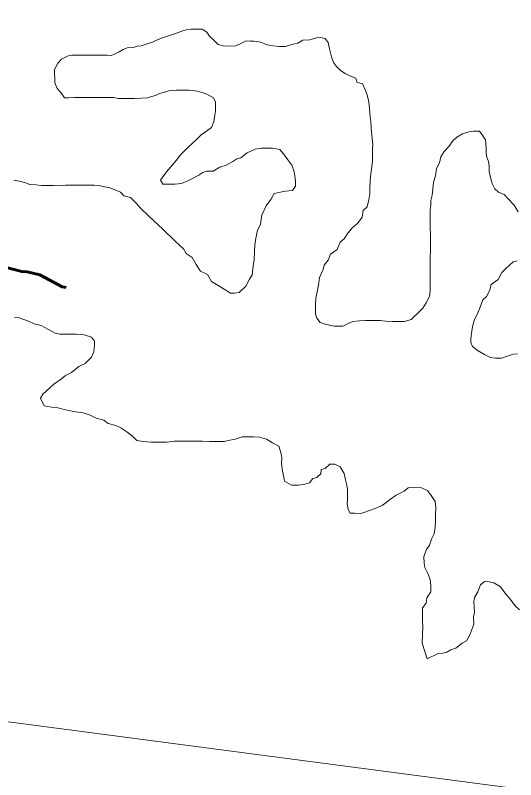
# Model space of a CAD drawing. Extents: x 553962 to 842807, y 8883888 to 9032388.
# Drawn here: x 801883.9 to 802136, y 9015512.3 to 9015897.6 of the extents above; entities that cross this region are included whole.
import ezdxf

# ---------------------------------------------------------------- set-up
doc = ezdxf.new("R2010")
doc.units = 0
doc.header["$LTSCALE"] = 200
doc.linetypes.add('LONG_DASH_SHORT_DASH', pattern=[9.9, 6, -1.2, 1.5, -1.2])
for name, color, linetype, lineweight in [('23', 7, 'Continuous', 13), ('25', 7, 'Continuous', 13), ('7', 7, 'LONG_DASH_SHORT_DASH', 60), ('8', 7, 'Continuous', 13)]:
    doc.layers.add(name, color=color, linetype=linetype, lineweight=lineweight)

msp = doc.modelspace()

# ---------------------------------------------------------------- linework, layer by layer
at = {"layer": '23'}
for points in [[(801991.8, 9015882), (801988.6, 9015882.2), (801986.1, 9015882.8), (801984.1, 9015884.8), (801981.8, 9015887), (801980.4, 9015889), (801978.1, 9015890.6), (801974.9, 9015890.6), (801972.6, 9015890.6), (801970.6, 9015890.4), (801967.8, 9015889.6), (801964.6, 9015888.4), (801961.1, 9015887.2), (801958.1, 9015886.2), (801955.1, 9015885), (801953.1, 9015884), (801950.3, 9015883.2), (801947.3, 9015882.2), (801945.3, 9015882), (801943.3, 9015881.3), (801940.3, 9015881.1), (801938.3, 9015880.3), (801936.3, 9015879.1), (801934.2, 9015878.1), (801932.2, 9015877.3), (801930.2, 9015877.4), (801928.2, 9015877.4), (801925.7, 9015877.4), (801922.5, 9015877.4), (801919.5, 9015877.4), (801917.5, 9015877.4), (801914.5, 9015877.5), (801912.5, 9015877.5), (801910.5, 9015877.2), (801907.2, 9015875.5), (801905.3, 9015873.4), (801903.7, 9015870.3)], [(802093.1, 9015786.7), (802093.1, 9015782.4), (802093.1, 9015779.1), (802093, 9015775.4), (802093, 9015772.1), (802093, 9015765.6), (802092.9, 9015761.9), (802092.9, 9015758.9), (802092.6, 9015755.9), (802091, 9015752.7), (802089.2, 9015750), (802086.8, 9015747.4), (802084.8, 9015745.6), (802083.3, 9015744.2), (802080, 9015743.2), (802076.8, 9015743.2), (802073.8, 9015743.2), (802070.5, 9015743.5), (802068, 9015743.8), (802065, 9015743.8), (802062.3, 9015743.8), (802060.3, 9015743.8), (802057.3, 9015743.6), (802054, 9015743.3), (802052, 9015742.4), (802049, 9015740.9), (802046.5, 9015740.9), (802044.5, 9015740.9), (802042.3, 9015741.4), (802040, 9015741.9), (802037.5, 9015742.7), (802035.8, 9015745), (802035.1, 9015747), (802035.1, 9015749.2), (802035.1, 9015751.5), (802035.4, 9015755), (802036.1, 9015758.2), (802036.7, 9015761.7), (802037.2, 9015765.5), (802039, 9015769.5), (802039.5, 9015771.7), (802041.5, 9015774.2), (802042.8, 9015777.2), (802046.1, 9015779.5), (802047.6, 9015783.2), (802049.6, 9015784.9), (802051.1, 9015787.2), (802053.9, 9015790.7), (802056.4, 9015792.7), (802058.7, 9015795.9), (802059.2, 9015799.2), (802061.2, 9015801.1), (802062, 9015804.6), (802062.5, 9015807.6), (802062.5, 9015809.9), (802062.8, 9015814.4), (802063.1, 9015817.7), (802063.6, 9015821.4), (802063.9, 9015823.9), (802063.9, 9015827.7), (802063.9, 9015830.2), (802064, 9015832.4), (802063.7, 9015835.4), (802063.5, 9015837.4), (802063.3, 9015840.7), (802063.1, 9015844.2), (802062.8, 9015846.2), (802062.6, 9015848.2), (802062.3, 9015850.5), (802062.1, 9015854), (802061.2, 9015857.5), (802060.4, 9015859.7), (802058.9, 9015863), (802056, 9015863.8), (802055.5, 9015865.8), (802052.5, 9015867), (802050.2, 9015868.3), (802047.7, 9015869.8), (802045.8, 9015871.8), (802044.3, 9015873.8), (802043.3, 9015876.6), (802042.3, 9015880.6), (802041.6, 9015883.9), (802040.1, 9015885.9), (802037.9, 9015886.4), (802035.6, 9015886.2), (802032.3, 9015885.2), (802028.8, 9015885), (802026.3, 9015883.5), (802023.3, 9015882.8), (802020.1, 9015881.8), (802016.8, 9015881.8), (802013.6, 9015882.1), (802010.8, 9015882.6), (802007.6, 9015884.1), (802004.3, 9015884.6), (802002.3, 9015884.6), (802000.3, 9015884.7), (801998.3, 9015883.7), (801995.1, 9015882.2), (801991.8, 9015882)], [(801903.7, 9015870.3), (801903.9, 9015863.6), (801905.1, 9015860.6), (801906.8, 9015858.6), (801908.8, 9015856), (801910.8, 9015856), (801913.8, 9015856.2), (801915.8, 9015856.2), (801919.3, 9015856.2), (801923.3, 9015856.2), (801926.1, 9015856.2), (801928.3, 9015856.2), (801930.6, 9015856.1), (801933.6, 9015856.1), (801935.8, 9015855.6), (801937.8, 9015855.6), (801941.3, 9015855.6), (801944.1, 9015855.6), (801947.3, 9015855.8), (801950.6, 9015856), (801952.6, 9015856.7), (801954.6, 9015857.2), (801956.6, 9015858.2), (801958.6, 9015858.7), (801961.9, 9015859.7), (801965.1, 9015859.9), (801967.4, 9015859.9), (801971.6, 9015859.9), (801973.9, 9015859.6), (801978.1, 9015858.6), (801980.4, 9015857.8), (801983.8, 9015856), (801984.8, 9015853.8), (801984.8, 9015851.8), (801984.8, 9015849.3), (801984.5, 9015847.3), (801984, 9015844), (801982.7, 9015841), (801979.7, 9015838.8), (801977.5, 9015837.3), (801975.2, 9015834.9), (801970.9, 9015831), (801967, 9015827.1), (801965.2, 9015824.6), (801962.2, 9015821.1), (801960.1, 9015818.7), (801957.1, 9015814.4), (801958.3, 9015812.4), (801960.3, 9015812.4), (801962.3, 9015812.4), (801964.3, 9015812.4), (801967.6, 9015812.8), (801970.9, 9015814.1), (801972.9, 9015815.1), (801976.4, 9015817), (801978.4, 9015818.3), (801980.4, 9015819), (801983.7, 9015819), (801986.9, 9015821), (801990.2, 9015822), (801993.5, 9015823.9), (801995.5, 9015825.2), (801997.5, 9015825.7), (802000.7, 9015828.2), (802004.8, 9015830.1), (802008, 9015830.6), (802011.3, 9015830.6), (802013.5, 9015830.6), (802017.2, 9015830), (802019, 9015827.8), (802021.2, 9015824.8), (802023.2, 9015822), (802024.4, 9015818.7), (802024.9, 9015815.7), (802025.1, 9015813.5), (802025.1, 9015811.5), (802023.6, 9015809.2), (802020.1, 9015809), (802017.6, 9015808.5), (802014.3, 9015807.8), (802012.6, 9015804.8), (802010.3, 9015801.6), (802008.2, 9015796.8), (802007.5, 9015792.3), (802005.9, 9015789.1), (802005.2, 9015785.3), (802004.6, 9015781.8), (802004.4, 9015778.8), (802004.3, 9015774.1), (802003.8, 9015771.3), (802003.3, 9015766.8), (802002, 9015764.6), (802000, 9015761.1), (801996.7, 9015757.8), (801994.4, 9015757.6), (801992.4, 9015757.6), (801989.2, 9015759.6), (801986.2, 9015761.4), (801982.7, 9015763.4), (801980.8, 9015766.9), (801977.3, 9015768.7)], [(802137.2, 9015798.6), (802135.3, 9015801.9), (802132, 9015805.2), (802130.3, 9015807.2), (802127.3, 9015808.5), (802125.5, 9015810.1), (802124.1, 9015812.8), (802123.3, 9015815.9), (802122.6, 9015818.8), (802122.6, 9015821.5), (802122.4, 9015823.9), (802121.4, 9015826.6), (802121.2, 9015829), (802121.2, 9015831), (802120.8, 9015834.8), (802119.5, 9015836.8), (802117.8, 9015839.1), (802114.8, 9015839.1), (802112.5, 9015838.8), (802109.3, 9015837.9), (802106.3, 9015836.1), (802104.2, 9015834.2), (802102.7, 9015831.7), (802100, 9015828.9), (802098.4, 9015826.2), (802097.7, 9015823.2), (802096.1, 9015820.4), (802095.6, 9015816.7), (802094.6, 9015813.4), (802094.3, 9015809.9), (802094, 9015806.9), (802093.3, 9015804.2), (802093.2, 9015801.7), (802093, 9015799.7), (802093, 9015796.7), (802092.9, 9015793.9), (802092.9, 9015790.9), (802093.1, 9015786.7)], [(801977.3, 9015768.7), (801975, 9015772), (801973.1, 9015775.5), (801970.1, 9015777.5), (801968.6, 9015779.8), (801966.6, 9015781.8), (801964.4, 9015783.8), (801958.3, 9015789.8), (801951.2, 9015796.4), (801946.9, 9015800.5), (801945.2, 9015802.5), (801942, 9015805.7), (801938.7, 9015806.5), (801937, 9015808.5), (801933.7, 9015809.8), (801931.5, 9015810.6), (801928.2, 9015811.3), (801926, 9015811.8), (801923.7, 9015811.9), (801921.7, 9015811.9), (801919.2, 9015811.9), (801916.2, 9015811.9), (801913, 9015811.9), (801909.2, 9015812), (801906.5, 9015811.7), (801903.2, 9015811.8), (801900, 9015811.8), (801897.2, 9015811.8), (801894.2, 9015812.1), (801891.2, 9015812.3), (801889, 9015813.1), (801886, 9015813.9), (801883.2, 9015814.4)], [(802136.9, 9015727), (802134.7, 9015726.8), (802131.7, 9015725.8), (802128.9, 9015724.8), (802125.9, 9015724.8), (802123.4, 9015725.1), (802120.4, 9015726.6), (802117.2, 9015728.4), (802114.2, 9015730.7), (802113.5, 9015732.7), (802113.5, 9015734.7), (802113.8, 9015737.2), (802114.3, 9015740.7), (802115.3, 9015744.2), (802116.6, 9015746.7), (802118.1, 9015750.4), (802119.4, 9015754.2), (802121.4, 9015755.9), (802122.9, 9015758.7), (802123.7, 9015761.9), (802127.2, 9015764.4), (802129, 9015767.9), (802131, 9015769.9), (802134.8, 9015773.4), (802136.8, 9015773.8)]]:
    msp.add_lwpolyline(points, dxfattribs=at)
at = {"layer": '25'}
for points in [[(801991.8, 9015882), (801988.6, 9015882.2), (801986.1, 9015882.8), (801984.1, 9015884.8), (801981.8, 9015887), (801980.4, 9015889), (801978.1, 9015890.6), (801974.9, 9015890.6), (801972.6, 9015890.6), (801970.6, 9015890.4), (801967.8, 9015889.6), (801964.6, 9015888.4), (801961.1, 9015887.2), (801958.1, 9015886.2), (801955.1, 9015885), (801953.1, 9015884), (801950.3, 9015883.2), (801947.3, 9015882.2), (801945.3, 9015882), (801943.3, 9015881.3), (801940.3, 9015881.1), (801938.3, 9015880.3), (801936.3, 9015879.1), (801934.2, 9015878.1), (801932.2, 9015877.3), (801930.2, 9015877.4), (801928.2, 9015877.4), (801925.7, 9015877.4), (801922.5, 9015877.4), (801919.5, 9015877.4), (801917.5, 9015877.4), (801914.5, 9015877.5), (801912.5, 9015877.5), (801910.5, 9015877.2), (801907.2, 9015875.5), (801905.3, 9015873.4), (801903.7, 9015870.3)], [(802093.1, 9015786.7), (802093.1, 9015782.4), (802093.1, 9015779.1), (802093, 9015775.4), (802093, 9015772.1), (802093, 9015765.6), (802092.9, 9015761.9), (802092.9, 9015758.9), (802092.6, 9015755.9), (802091, 9015752.7), (802089.2, 9015750), (802086.8, 9015747.4), (802084.8, 9015745.6), (802083.3, 9015744.2), (802080, 9015743.2), (802076.8, 9015743.2), (802073.8, 9015743.2), (802070.5, 9015743.5), (802068, 9015743.8), (802065, 9015743.8), (802062.3, 9015743.8), (802060.3, 9015743.8), (802057.3, 9015743.6), (802054, 9015743.3), (802052, 9015742.4), (802049, 9015740.9), (802046.5, 9015740.9), (802044.5, 9015740.9), (802042.3, 9015741.4), (802040, 9015741.9), (802037.5, 9015742.7), (802035.8, 9015745), (802035.1, 9015747), (802035.1, 9015749.2), (802035.1, 9015751.5), (802035.4, 9015755), (802036.1, 9015758.2), (802036.7, 9015761.7), (802037.2, 9015765.5), (802039, 9015769.5), (802039.5, 9015771.7), (802041.5, 9015774.2), (802042.8, 9015777.2), (802046.1, 9015779.5), (802047.6, 9015783.2), (802049.6, 9015784.9), (802051.1, 9015787.2), (802053.9, 9015790.7), (802056.4, 9015792.7), (802058.7, 9015795.9), (802059.2, 9015799.2), (802061.2, 9015801.1), (802062, 9015804.6), (802062.5, 9015807.6), (802062.5, 9015809.9), (802062.8, 9015814.4), (802063.1, 9015817.7), (802063.6, 9015821.4), (802063.9, 9015823.9), (802063.9, 9015827.7), (802063.9, 9015830.2), (802064, 9015832.4), (802063.7, 9015835.4), (802063.5, 9015837.4), (802063.3, 9015840.7), (802063.1, 9015844.2), (802062.8, 9015846.2), (802062.6, 9015848.2), (802062.3, 9015850.5), (802062.1, 9015854), (802061.2, 9015857.5), (802060.4, 9015859.7), (802058.9, 9015863), (802056, 9015863.8), (802055.5, 9015865.8), (802052.5, 9015867), (802050.2, 9015868.3), (802047.7, 9015869.8), (802045.8, 9015871.8), (802044.3, 9015873.8), (802043.3, 9015876.6), (802042.3, 9015880.6), (802041.6, 9015883.9), (802040.1, 9015885.9), (802037.9, 9015886.4), (802035.6, 9015886.2), (802032.3, 9015885.2), (802028.8, 9015885), (802026.3, 9015883.5), (802023.3, 9015882.8), (802020.1, 9015881.8), (802016.8, 9015881.8), (802013.6, 9015882.1), (802010.8, 9015882.6), (802007.6, 9015884.1), (802004.3, 9015884.6), (802002.3, 9015884.6), (802000.3, 9015884.7), (801998.3, 9015883.7), (801995.1, 9015882.2), (801991.8, 9015882)], [(801903.7, 9015870.3), (801903.9, 9015863.6), (801905.1, 9015860.6), (801906.8, 9015858.6), (801908.8, 9015856), (801910.8, 9015856), (801913.8, 9015856.2), (801915.8, 9015856.2), (801919.3, 9015856.2), (801923.3, 9015856.2), (801926.1, 9015856.2), (801928.3, 9015856.2), (801930.6, 9015856.1), (801933.6, 9015856.1), (801935.8, 9015855.6), (801937.8, 9015855.6), (801941.3, 9015855.6), (801944.1, 9015855.6), (801947.3, 9015855.8), (801950.6, 9015856), (801952.6, 9015856.7), (801954.6, 9015857.2), (801956.6, 9015858.2), (801958.6, 9015858.7), (801961.9, 9015859.7), (801965.1, 9015859.9), (801967.4, 9015859.9), (801971.6, 9015859.9), (801973.9, 9015859.6), (801978.1, 9015858.6), (801980.4, 9015857.8), (801983.8, 9015856), (801984.8, 9015853.8), (801984.8, 9015851.8), (801984.8, 9015849.3), (801984.5, 9015847.3), (801984, 9015844), (801982.7, 9015841), (801979.7, 9015838.8), (801977.5, 9015837.3), (801975.2, 9015834.9), (801970.9, 9015831), (801967, 9015827.1), (801965.2, 9015824.6), (801962.2, 9015821.1), (801960.1, 9015818.7), (801957.1, 9015814.4), (801958.3, 9015812.4), (801960.3, 9015812.4), (801962.3, 9015812.4), (801964.3, 9015812.4), (801967.6, 9015812.8), (801970.9, 9015814.1), (801972.9, 9015815.1), (801976.4, 9015817), (801978.4, 9015818.3), (801980.4, 9015819), (801983.7, 9015819), (801986.9, 9015821), (801990.2, 9015822), (801993.5, 9015823.9), (801995.5, 9015825.2), (801997.5, 9015825.7), (802000.7, 9015828.2), (802004.8, 9015830.1), (802008, 9015830.6), (802011.3, 9015830.6), (802013.5, 9015830.6), (802017.2, 9015830), (802019, 9015827.8), (802021.2, 9015824.8), (802023.2, 9015822), (802024.4, 9015818.7), (802024.9, 9015815.7), (802025.1, 9015813.5), (802025.1, 9015811.5), (802023.6, 9015809.2), (802020.1, 9015809), (802017.6, 9015808.5), (802014.3, 9015807.8), (802012.6, 9015804.8), (802010.3, 9015801.6), (802008.2, 9015796.8), (802007.5, 9015792.3), (802005.9, 9015789.1), (802005.2, 9015785.3), (802004.6, 9015781.8), (802004.4, 9015778.8), (802004.3, 9015774.1), (802003.8, 9015771.3), (802003.3, 9015766.8), (802002, 9015764.6), (802000, 9015761.1), (801996.7, 9015757.8), (801994.4, 9015757.6), (801992.4, 9015757.6), (801989.2, 9015759.6), (801986.2, 9015761.4), (801982.7, 9015763.4), (801980.8, 9015766.9), (801977.3, 9015768.7)], [(802137.2, 9015798.6), (802135.3, 9015801.9), (802132, 9015805.2), (802130.3, 9015807.2), (802127.3, 9015808.5), (802125.5, 9015810.1), (802124.1, 9015812.8), (802123.3, 9015815.9), (802122.6, 9015818.8), (802122.6, 9015821.5), (802122.4, 9015823.9), (802121.4, 9015826.6), (802121.2, 9015829), (802121.2, 9015831), (802120.8, 9015834.8), (802119.5, 9015836.8), (802117.8, 9015839.1), (802114.8, 9015839.1), (802112.5, 9015838.8), (802109.3, 9015837.9), (802106.3, 9015836.1), (802104.2, 9015834.2), (802102.7, 9015831.7), (802100, 9015828.9), (802098.4, 9015826.2), (802097.7, 9015823.2), (802096.1, 9015820.4), (802095.6, 9015816.7), (802094.6, 9015813.4), (802094.3, 9015809.9), (802094, 9015806.9), (802093.3, 9015804.2), (802093.2, 9015801.7), (802093, 9015799.7), (802093, 9015796.7), (802092.9, 9015793.9), (802092.9, 9015790.9), (802093.1, 9015786.7)], [(801977.3, 9015768.7), (801975, 9015772), (801973.1, 9015775.5), (801970.1, 9015777.5), (801968.6, 9015779.8), (801966.6, 9015781.8), (801964.4, 9015783.8), (801958.3, 9015789.8), (801951.2, 9015796.4), (801946.9, 9015800.5), (801945.2, 9015802.5), (801942, 9015805.7), (801938.7, 9015806.5), (801937, 9015808.5), (801933.7, 9015809.8), (801931.5, 9015810.6), (801928.2, 9015811.3), (801926, 9015811.8), (801923.7, 9015811.9), (801921.7, 9015811.9), (801919.2, 9015811.9), (801916.2, 9015811.9), (801913, 9015811.9), (801909.2, 9015812), (801906.5, 9015811.7), (801903.2, 9015811.8), (801900, 9015811.8), (801897.2, 9015811.8), (801894.2, 9015812.1), (801891.2, 9015812.3), (801889, 9015813.1), (801886, 9015813.9), (801883.2, 9015814.4)], [(802136.9, 9015727), (802134.7, 9015726.8), (802131.7, 9015725.8), (802128.9, 9015724.8), (802125.9, 9015724.8), (802123.4, 9015725.1), (802120.4, 9015726.6), (802117.2, 9015728.4), (802114.2, 9015730.7), (802113.5, 9015732.7), (802113.5, 9015734.7), (802113.8, 9015737.2), (802114.3, 9015740.7), (802115.3, 9015744.2), (802116.6, 9015746.7), (802118.1, 9015750.4), (802119.4, 9015754.2), (802121.4, 9015755.9), (802122.9, 9015758.7), (802123.7, 9015761.9), (802127.2, 9015764.4), (802129, 9015767.9), (802131, 9015769.9), (802134.8, 9015773.4), (802136.8, 9015773.8)], [(801883.6, 9015745.3), (801885.9, 9015745.1), (801890.6, 9015743.5), (801893.4, 9015742), (801896.9, 9015741.2), (801900.6, 9015739.2), (801904.1, 9015737.4), (801906.3, 9015736.9), (801909.1, 9015736.9), (801911.6, 9015736.9), (801914.8, 9015736.9), (801918.6, 9015736.6), (801922.3, 9015735.3), (801923.8, 9015733.3), (801923.8, 9015731.3), (801923.5, 9015728), (801922.3, 9015725.3), (801919.2, 9015722.1), (801916, 9015720.6), (801912.2, 9015717.6), (801909.2, 9015716.1), (801907.2, 9015714.4), (801903.4, 9015711.7), (801901.4, 9015709.9), (801897.8, 9015706.7), (801896.7, 9015704.6), (801896.7, 9015704.6), (801896.7, 9015704.6), (801898.4, 9015700.8), (801902.2, 9015700.1), (801905.4, 9015699.8), (801909.2, 9015698.8), (801914.2, 9015697.8), (801918.1, 9015697.3), (801921.6, 9015696.1), (801924.6, 9015694.6), (801928.6, 9015693.6), (801930.8, 9015691.9), (801934.6, 9015690.9), (801937.1, 9015689.6), (801940.1, 9015687.6)], [(801940.1, 9015687.6), (801942.8, 9015685.6), (801945.2, 9015683.3), (801948.4, 9015682.8), (801952.4, 9015682.5), (801955.2, 9015682.5), (801958.4, 9015682.5), (801960.5, 9015682.5), (801964, 9015683), (801966, 9015683), (801970.2, 9015682.9), (801972.2, 9015682.9), (801975.5, 9015682.9), (801978, 9015682.9), (801981.7, 9015682.8), (801984.2, 9015682.8), (801989.2, 9015682.8), (801991.2, 9015683.3), (801994.7, 9015684), (801998.2, 9015685.2), (802002, 9015685.2), (802004, 9015685.2), (802007, 9015684.9), (802010.5, 9015683.9), (802013.5, 9015682.1), (802016.7, 9015680.4), (802017.7, 9015677.3), (802018.2, 9015674.8), (802018.1, 9015671.6), (802018.6, 9015667.8), (802019.3, 9015664.8), (802019.6, 9015662.8), (802023.1, 9015660.8), (802026.6, 9015660.8), (802029.8, 9015661.2), (802032.1, 9015662), (802033.8, 9015664.2), (802035.8, 9015664.7), (802037.9, 9015666.5), (802038.1, 9015668.7), (802040.1, 9015669.2), (802042.4, 9015671.4), (802044.9, 9015671.4), (802047.6, 9015670.1), (802049.6, 9015666.6), (802050.3, 9015663.4), (802050.8, 9015661.4), (802051.3, 9015658.8), (802051.3, 9015656.6), (802051.3, 9015653.3), (802051.2, 9015651.3), (802051.7, 9015648.6), (802052.7, 9015646.6), (802055, 9015646.6), (802058, 9015646.5), (802063.9, 9015648.6), (802063.9, 9015648.6), (802063.9, 9015648.6), (802068.8, 9015650.5), (802073, 9015653.7), (802075.8, 9015655.7), (802079.8, 9015657.7), (802081.8, 9015659.4), (802085.1, 9015659.6), (802088.6, 9015659.4), (802091.6, 9015658.1), (802093.1, 9015656.1), (802095.5, 9015652.6), (802095.8, 9015649.3), (802095.7, 9015645.8), (802095.7, 9015643), (802095.4, 9015639.5), (802094.9, 9015636.3), (802093.6, 9015633.5), (802092.6, 9015630.5), (802091.1, 9015628.3), (802089.8, 9015624.8), (802090, 9015621.3), (802090.3, 9015619.3), (802091.8, 9015616.3), (802093, 9015613.3), (802093.2, 9015610), (802093.2, 9015607), (802091.2, 9015604), (802090.9, 9015601.3), (802089.1, 9015599), (802089.1, 9015595.8), (802089.1, 9015592.5), (802089.3, 9015589.5), (802088.9, 9015581.2), (802088.9, 9015581.2), (802091.5, 9015573.2), (802091.5, 9015573.2)], [(802091.5, 9015573.2), (802097, 9015575.9), (802099.3, 9015576.1), (802101.3, 9015576.6), (802103.3, 9015577.8), (802105.8, 9015578.6), (802109.1, 9015581.1), (802111.2, 9015582.4), (802113, 9015585.3), (802113.9, 9015588), (802115, 9015590.8), (802114.8, 9015594.4), (802115.3, 9015596.7), (802115, 9015602.1), (802115, 9015602.1), (802115.2, 9015604.1), (802117, 9015607.1), (802118.3, 9015610.6), (802120.3, 9015612.3), (802122.6, 9015612), (802125.1, 9015611.5), (802128.3, 9015609.5), (802130.5, 9015606.5), (802133.5, 9015603.2), (802135.7, 9015599.9), (802138, 9015597.9)]]:
    msp.add_lwpolyline(points, dxfattribs=at)
at = {"layer": '7'}
msp.add_lwpolyline([(801909.6, 9015760.4), (801907.5, 9015760.8), (801898.8, 9015765.4), (801896.3, 9015766.7), (801890, 9015768.2), (801887.3, 9015768.5), (801874.1, 9015771.8)], dxfattribs=at)
at = {"layer": '8'}
msp.add_lwpolyline([(804625.4, 9014595.8), (803750.6, 9014473.3), (802573.6, 9015450.5), (801697.7, 9015565.4), (800316.5, 9016807.2), (799695.4, 9016754.7), (799170.5, 9017069.8), (798680.5, 9016623.4), (798540.6, 9016781), (798334.3, 9016747), (798588.4, 9017146.4), (798720.6, 9018160.8), (799528.9, 9018579), (800064.8, 9019630.5), (801540.4, 9020111), (803188, 9022060.7), (803271.6, 9022924.2)], dxfattribs=at)

doc.saveas('drawing.dxf')
